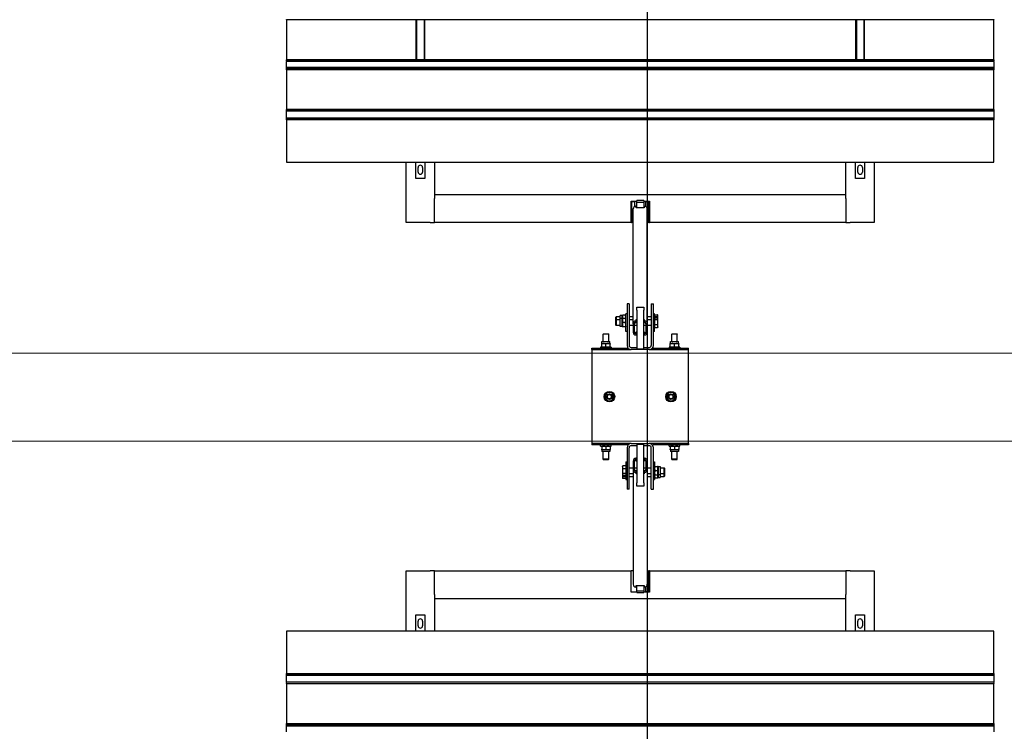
# Model space of a CAD drawing. Extents: x -89225 to 110569, y 13360 to 87647.
# Tile 273 of 478: x 32020 to 34819, y 69913 to 71936. Entities that reach past the tile are written whole.
import ezdxf

# ---------------------------------------------------------------- set-up
doc = ezdxf.new("R2010")
doc.units = 0
doc.layers.add('Beluchtingstank', color=253, linetype='Continuous')
doc.layers.add('Iv-Lines 035', color=4, linetype='Continuous')

# ---------------------------------------------------------------- blocks, each defined once
blk = doc.blocks.new('Beluchtingselementen Bosman')
for p, q in [((1272289.4, -866126.6), (1272289.4, -866125.9)), ((1272289.4, -866126.6), (1272289.4, -866240)), ((1274299.4, -866126.6), (1272289.4, -866126.6)), ((1272656.9, -866126.6), (1272656.9, -866240)), ((1272658.9, -866126.6), (1272658.9, -866240)), ((1272679.9, -866126.6), (1272679.9, -866240)), ((1272681.9, -866240), (1272681.9, -866126.6)), ((1273906.9, -866126.6), (1273906.9, -866240)), ((1273908.9, -866126.6), (1273908.9, -866240)), ((1273929.9, -866126.6), (1273929.9, -866240)), ((1273931.9, -866240), (1273931.9, -866126.6)), ((1274299.4, -866125.9), (1274299.4, -866126.6)), ((1274299.4, -866240), (1274299.4, -866126.6)), ((1272289.4, -866240.7), (1272289.4, -866240)), ((1274299.4, -866240), (1272289.4, -866240)), ((1272289.4, -866243.5), (1272289.4, -866240.7)), ((1274299.4, -866240.7), (1272289.4, -866240.7)), ((1272289.4, -866243.5), (1272289.4, -866244.7)), ((1274299.4, -866243.5), (1272289.4, -866243.5)), ((1272289.4, -866246.3), (1272289.4, -866244.7)), ((1274299.4, -866244.7), (1272289.4, -866244.7)), ((1272289.4, -866262.3), (1272289.4, -866246.3)), ((1274299.4, -866240), (1274299.4, -866240.7)), ((1274299.4, -866240.7), (1274299.4, -866243.5)), ((1274299.4, -866244.7), (1274299.4, -866243.5)), ((1274299.4, -866244.7), (1274299.4, -866246.3)), ((1274299.4, -866246.3), (1274299.4, -866262.3)), ((1272289.4, -866263.8), (1272289.4, -866262.3)), ((1274299.4, -866262.3), (1272289.4, -866262.3)), ((1272289.4, -866263.8), (1272289.4, -866265.1)), ((1274299.4, -866263.8), (1272289.4, -866263.8)), ((1272289.4, -866267.9), (1272289.4, -866265.1)), ((1272289.4, -866268.6), (1272289.4, -866267.9)), ((1274299.4, -866267.9), (1272289.4, -866267.9)), ((1272289.4, -866268.6), (1272289.4, -866382)), ((1274299.4, -866268.6), (1272289.4, -866268.6)), ((1274299.4, -866262.3), (1274299.4, -866263.8)), ((1274299.4, -866265.1), (1274299.4, -866263.8)), ((1274299.4, -866265.1), (1274299.4, -866267.9)), ((1274299.4, -866267.9), (1274299.4, -866268.6)), ((1274299.4, -866382), (1274299.4, -866268.6)), ((1272289.4, -866382.7), (1272289.4, -866382)), ((1274299.4, -866382), (1272289.4, -866382)), ((1272289.4, -866385.5), (1272289.4, -866382.7)), ((1274299.4, -866382.7), (1272289.4, -866382.7)), ((1272289.4, -866385.5), (1272289.4, -866386.7)), ((1272289.4, -866388.3), (1272289.4, -866386.7)), ((1274299.4, -866386.7), (1272289.4, -866386.7)), ((1272289.4, -866404.3), (1272289.4, -866388.3)), ((1274299.4, -866382), (1274299.4, -866382.7)), ((1274299.4, -866382.7), (1274299.4, -866385.5)), ((1274299.4, -866386.7), (1274299.4, -866385.5)), ((1274299.4, -866386.7), (1274299.4, -866388.3)), ((1274299.4, -866388.3), (1274299.4, -866404.3)), ((1272289.4, -866405.8), (1272289.4, -866404.3)), ((1272289.4, -866405.8), (1272289.4, -866407.1)), ((1274299.4, -866405.8), (1272289.4, -866405.8)), ((1272289.4, -866409.9), (1272289.4, -866407.1)), ((1272289.4, -866410.6), (1272289.4, -866409.9)), ((1274299.4, -866409.9), (1272289.4, -866409.9)), ((1272289.4, -866410.6), (1272289.4, -866531.3)), ((1274299.4, -866410.6), (1272289.4, -866410.6)), ((1274299.4, -866404.3), (1274299.4, -866405.8)), ((1274299.4, -866407.1), (1274299.4, -866405.8)), ((1274299.4, -866407.1), (1274299.4, -866409.9)), ((1274299.4, -866409.9), (1274299.4, -866410.6)), ((1274299.4, -866531.3), (1274299.4, -866410.6)), ((1272289.4, -866531.3), (1274299.4, -866531.3)), ((1272629.4, -866702.8), (1272629.4, -866531.3)), ((1272656.9, -866577.9), (1272656.9, -866531.3)), ((1272681.9, -866531.3), (1272681.9, -866577.9)), ((1272709.4, -866531.3), (1272709.4, -866622.8)), ((1273879.4, -866622.8), (1273879.4, -866531.3)), ((1273906.9, -866577.9), (1273906.9, -866531.3)), ((1273931.9, -866531.3), (1273931.9, -866577.9)), ((1273959.4, -866531.3), (1273959.4, -866702.8)), ((1272662.9, -866559.3), (1272662.9, -866546.3)), ((1272675.9, -866546.3), (1272675.9, -866559.3)), ((1273912.9, -866559.3), (1273912.9, -866546.3)), ((1273925.9, -866546.3), (1273925.9, -866559.3)), ((1272681.9, -866577.9), (1272656.9, -866577.9)), ((1273931.9, -866577.9), (1273906.9, -866577.9)), ((1272709.4, -866622.8), (1273879.4, -866622.8)), ((1272709.4, -866622.8), (1272709.4, -866634.8)), ((1273879.4, -866634.8), (1273879.4, -866622.8)), ((1272709.4, -866702.8), (1272709.4, -866634.8)), ((1273268.4, -866702.8), (1273268.4, -866641.8)), ((1273268.4, -866641.8), (1273284.4, -866641.8)), ((1273269.4, -866642.8), (1273269.4, -866702.8)), ((1273269.4, -866642.8), (1273279.4, -866642.8)), ((1273279.4, -866657), (1273279.4, -866642.8)), ((1273304.4, -866640.6), (1273284.4, -866640.6)), ((1273284.4, -866645.9), (1273284.4, -866640.6)), ((1273304.4, -866645.9), (1273284.4, -866645.9)), ((1273284.4, -866660.9), (1273284.4, -866645.9)), ((1273304.4, -866640.6), (1273304.4, -866645.9)), ((1273304.4, -866641.8), (1273320.4, -866641.8)), ((1273304.4, -866645.9), (1273304.4, -866660.9)), ((1273309.4, -866642.8), (1273309.4, -866657)), ((1273309.4, -866642.8), (1273319.4, -866642.8)), ((1273319.4, -866702.8), (1273319.4, -866642.8)), ((1273320.4, -866641.8), (1273320.4, -866702.8)), ((1273879.4, -866634.8), (1273879.4, -866702.8)), ((1273274.4, -866990.6), (1273274.4, -866664.4)), ((1273283.4, -866656.4), (1273282.4, -866656.4)), ((1273283.4, -866660.9), (1273283.4, -866656.4)), ((1273305.4, -866660.9), (1273283.4, -866660.9)), ((1273306.4, -866656.4), (1273305.4, -866656.4)), ((1273305.4, -866656.4), (1273305.4, -866660.9)), ((1273314.4, -866990.6), (1273314.4, -866664.4)), ((1272697.4, -866702.8), (1272629.4, -866702.8)), ((1272697.4, -866702.8), (1272709.4, -866702.8)), ((1273268.4, -866702.8), (1272709.4, -866702.8)), ((1273268.4, -866702.8), (1273269.4, -866702.8)), ((1273274.4, -866702.8), (1273269.4, -866702.8)), ((1273319.4, -866702.8), (1273314.4, -866702.8)), ((1273319.4, -866702.8), (1273320.4, -866702.8)), ((1273879.4, -866702.8), (1273320.4, -866702.8)), ((1273879.4, -866702.8), (1273891.4, -866702.8)), ((1273959.4, -866702.8), (1273891.4, -866702.8)), ((1273256.9, -866934.3), (1273256.9, -867052.3)), ((1273262.9, -866934.3), (1273256.9, -866934.3)), ((1273262.9, -866934.3), (1273262.9, -867052.3)), ((1273284.4, -866943.4), (1273304.4, -866943.4)), ((1273284.4, -866952.3), (1273284.4, -866943.4)), ((1273284.4, -866952.3), (1273284.4, -867062)), ((1273304.4, -866943.4), (1273304.4, -866952.3)), ((1273304.4, -867062), (1273304.4, -866952.3)), ((1273325.9, -866934.3), (1273331.9, -866934.3)), ((1273325.9, -866934.3), (1273325.9, -867052.3)), ((1273331.9, -867052.3), (1273331.9, -866934.3)), ((1273224.9, -866971.8), (1273226.1, -866970.6)), ((1273224.9, -866980.7), (1273224.9, -866971.8)), ((1273224.9, -866980.7), (1273226.1, -866979.5)), ((1273224.9, -866994.3), (1273224.9, -866980.7)), ((1273226.1, -866970.6), (1273226.1, -866979.5)), ((1273237.9, -866970.6), (1273226.1, -866970.6)), ((1273226.1, -866979.5), (1273226.1, -866995.5)), ((1273237.9, -866979.5), (1273226.1, -866979.5)), ((1273237.9, -866976.2), (1273237.9, -866967.3)), ((1273243.4, -866967.3), (1273237.9, -866967.3)), ((1273237.9, -866998.7), (1273237.9, -866976.2)), ((1273243.4, -866976.2), (1273237.9, -866976.2)), ((1273243.4, -866967.3), (1273243.8, -866966.6)), ((1273243.4, -866976.2), (1273243.4, -866967.3)), ((1273243.4, -866976.2), (1273243.8, -866975.5)), ((1273243.4, -866998.7), (1273243.4, -866976.2)), ((1273243.8, -866966.6), (1273244.9, -866966.6)), ((1273243.8, -866975.5), (1273244.9, -866975.5)), ((1273252.4, -866966.6), (1273244.9, -866966.6)), ((1273252.4, -866975.5), (1273244.9, -866975.5)), ((1273252.4, -866987.5), (1273244.9, -866987.5)), ((1273252.4, -866966.6), (1273253.5, -866966.6)), ((1273252.4, -866975.5), (1273253.5, -866975.5)), ((1273253.9, -866967.3), (1273253.5, -866966.6)), ((1273253.9, -866976.2), (1273253.5, -866975.5)), ((1273253.9, -867012.5), (1273253.9, -866962.5)), ((1273256.9, -866962.5), (1273253.9, -866962.5)), ((1273274.4, -866970.6), (1273262.9, -866970.6)), ((1273274.4, -866979.5), (1273262.9, -866979.5)), ((1273283.4, -866982.7), (1273282.4, -866982.7)), ((1273282.4, -866986.7), (1273283.4, -866986.7)), ((1273283.4, -866982.7), (1273283.4, -866978.2)), ((1273283.4, -866978.2), (1273284.4, -866978.2)), ((1273284.4, -866982.2), (1273283.4, -866982.2)), ((1273283.4, -866986.7), (1273283.4, -866982.7)), ((1273304.4, -866978.2), (1273305.4, -866978.2)), ((1273305.4, -866982.2), (1273304.4, -866982.2)), ((1273305.4, -866978.2), (1273305.4, -866982.7)), ((1273305.4, -866982.7), (1273305.4, -866986.7)), ((1273306.4, -866982.7), (1273305.4, -866982.7)), ((1273305.4, -866986.7), (1273306.4, -866986.7)), ((1273325.9, -866970.6), (1273314.4, -866970.6)), ((1273325.9, -866979.5), (1273314.4, -866979.5)), ((1273334.9, -866962.5), (1273331.9, -866962.5)), ((1273334.9, -867012.5), (1273334.9, -866962.5)), ((1273335.7, -866967.6), (1273334.9, -866967.6)), ((1273335.7, -866976.5), (1273334.9, -866976.5)), ((1273335.7, -866964.9), (1273343.8, -866964.9)), ((1273335.7, -866970.1), (1273335.7, -866964.9)), ((1273335.7, -866973.8), (1273335.7, -866970.1)), ((1273335.7, -866970.1), (1273343.8, -866970.1)), ((1273335.7, -866973.8), (1273343.8, -866973.8)), ((1273335.7, -866979), (1273335.7, -866973.8)), ((1273335.7, -866992.7), (1273335.7, -866979)), ((1273335.7, -866979), (1273343.8, -866979)), ((1273344.9, -866966.6), (1273344.4, -866965.6)), ((1273344.9, -866975.5), (1273344.4, -866974.5)), ((1273344.9, -866967.5), (1273344.9, -866966.6)), ((1273344.9, -866975.5), (1273344.9, -866967.5)), ((1273344.9, -866976.4), (1273344.9, -866975.5)), ((1273344.9, -866985.8), (1273344.9, -866976.4)), ((1273344.9, -866996.9), (1273344.9, -866985.8)), ((1273224.9, -866994.3), (1273226.1, -866995.5)), ((1273237.9, -866995.5), (1273226.1, -866995.5)), ((1273243.4, -866998.7), (1273237.9, -866998.7)), ((1273243.4, -866998.7), (1273243.8, -866999.5)), ((1273244.9, -866999.5), (1273243.8, -866999.5)), ((1273252.4, -866999.5), (1273244.9, -866999.5)), ((1273253.5, -866999.5), (1273252.4, -866999.5)), ((1273253.9, -866998.7), (1273253.5, -866999.5)), ((1273256.9, -867012.5), (1273253.9, -867012.5)), ((1273274.4, -866995.5), (1273262.9, -866995.5)), ((1273274.4, -866990.6), (1273274.4, -867014.5)), ((1273278.4, -867014.5), (1273278.4, -866990.6)), ((1273284.4, -866995.5), (1273278.4, -866995.5)), ((1273283.4, -867018.5), (1273283.4, -867014.1)), ((1273283.4, -867014.1), (1273284.4, -867014.1)), ((1273310.4, -866995.5), (1273304.4, -866995.5)), ((1273304.4, -867014.1), (1273305.4, -867014.1)), ((1273305.4, -867014.1), (1273305.4, -867018.5)), ((1273310.4, -866990.6), (1273310.4, -867014.5)), ((1273314.4, -867014.5), (1273314.4, -866990.6)), ((1273325.9, -866995.5), (1273314.4, -866995.5)), ((1273334.9, -867012.5), (1273331.9, -867012.5)), ((1273335.7, -866998.5), (1273334.9, -866998.5)), ((1273335.7, -867001.2), (1273335.7, -866992.7)), ((1273335.7, -866992.7), (1273343.8, -866992.7)), ((1273335.7, -867001.2), (1273343.8, -867001.2)), ((1273344.9, -866999.5), (1273344.4, -867000.4)), ((1273344.9, -866999.5), (1273344.9, -866996.9)), ((1273185.7, -867041.3), (1273208.2, -867041.3)), ((1273185.7, -867046.8), (1273185.7, -867041.3)), ((1273189.4, -867019.3), (1273188.9, -867019.8)), ((1273204.9, -867019.8), (1273188.9, -867019.8)), ((1273188.9, -867041.3), (1273188.9, -867019.8)), ((1273189.4, -867019.3), (1273204.4, -867019.3)), ((1273204.4, -867019.3), (1273204.9, -867019.8)), ((1273204.9, -867041.3), (1273204.9, -867019.8)), ((1273208.2, -867046.8), (1273208.2, -867041.3)), ((1273283.4, -867018.5), (1273282.4, -867018.5)), ((1273282.4, -867022.5), (1273283.4, -867022.5)), ((1273284.4, -867018.1), (1273283.4, -867018.1)), ((1273283.4, -867022.5), (1273283.4, -867018.5)), ((1273305.4, -867018.1), (1273304.4, -867018.1)), ((1273306.4, -867018.5), (1273305.4, -867018.5)), ((1273305.4, -867018.5), (1273305.4, -867022.5)), ((1273305.4, -867022.5), (1273306.4, -867022.5)), ((1273380.7, -867041.3), (1273403.2, -867041.3)), ((1273380.7, -867046.8), (1273380.7, -867041.3)), ((1273384.4, -867019.3), (1273383.9, -867019.8)), ((1273399.9, -867019.8), (1273383.9, -867019.8)), ((1273383.9, -867041.3), (1273383.9, -867019.8)), ((1273384.4, -867019.3), (1273399.4, -867019.3)), ((1273399.4, -867019.3), (1273399.9, -867019.8)), ((1273399.9, -867041.3), (1273399.9, -867019.8)), ((1273403.2, -867046.8), (1273403.2, -867041.3)), ((1273156.9, -867060.3), (1273256.9, -867060.3)), ((1273156.9, -867064.3), (1273156.9, -867060.3)), ((1273156.9, -867064.3), (1273256.9, -867064.3)), ((1273156.9, -867064.3), (1273156.9, -867076.3)), ((1273211.9, -867057.3), (1273181.9, -867057.3)), ((1273181.9, -867057.3), (1273181.9, -867060.3)), ((1273185.7, -867046.8), (1273184.9, -867047.2)), ((1273184.9, -867048.3), (1273184.9, -867047.2)), ((1273184.9, -867055.8), (1273184.9, -867048.3)), ((1273184.9, -867056.9), (1273184.9, -867055.8)), ((1273185.7, -867057.3), (1273184.9, -867056.9)), ((1273185.7, -867046.8), (1273208.2, -867046.8)), ((1273196.9, -867055.8), (1273196.9, -867048.3)), ((1273208.2, -867046.8), (1273208.9, -867047.2)), ((1273208.2, -867057.3), (1273208.9, -867056.9)), ((1273208.9, -867047.2), (1273208.9, -867048.3)), ((1273208.9, -867055.8), (1273208.9, -867048.3)), ((1273208.9, -867055.8), (1273208.9, -867056.9)), ((1273211.9, -867057.3), (1273211.9, -867060.3)), ((1273256.9, -867064.3), (1273256.9, -867060.3)), ((1273256.9, -867064.3), (1273268.9, -867064.3)), ((1273268.9, -867058.3), (1273284.4, -867058.3)), ((1273319.9, -867064.3), (1273268.9, -867064.3)), ((1273284.4, -867062), (1273304.4, -867062)), ((1273304.4, -867058.3), (1273319.9, -867058.3)), ((1273319.9, -867064.3), (1273331.9, -867064.3)), ((1273331.9, -867060.3), (1273431.9, -867060.3)), ((1273331.9, -867064.3), (1273331.9, -867060.3)), ((1273331.9, -867064.3), (1273431.9, -867064.3)), ((1273406.9, -867057.3), (1273376.9, -867057.3)), ((1273376.9, -867057.3), (1273376.9, -867060.3)), ((1273380.7, -867046.8), (1273379.9, -867047.2)), ((1273379.9, -867048.3), (1273379.9, -867047.2)), ((1273379.9, -867055.8), (1273379.9, -867048.3)), ((1273379.9, -867056.9), (1273379.9, -867055.8)), ((1273380.7, -867057.3), (1273379.9, -867056.9)), ((1273380.7, -867046.8), (1273403.2, -867046.8)), ((1273391.9, -867055.8), (1273391.9, -867048.3)), ((1273403.2, -867046.8), (1273403.9, -867047.2)), ((1273403.2, -867057.3), (1273403.9, -867056.9)), ((1273403.9, -867047.2), (1273403.9, -867048.3)), ((1273403.9, -867055.8), (1273403.9, -867048.3)), ((1273403.9, -867055.8), (1273403.9, -867056.9)), ((1273406.9, -867057.3), (1273406.9, -867060.3)), ((1273431.9, -867064.3), (1273431.9, -867060.3)), ((1273431.9, -867076.3), (1273431.9, -867064.3)), ((1273156.9, -867076.3), (1273156.9, -867319.3)), ((1273431.9, -867319.3), (1273431.9, -867076.3)), ((1273156.9, -867319.3), (1273156.9, -867331.3)), ((1273431.9, -867331.3), (1273431.9, -867319.3)), ((1273256.9, -867331.3), (1273156.9, -867331.3)), ((1273156.9, -867331.3), (1273156.9, -867335.3)), ((1273256.9, -867335.3), (1273156.9, -867335.3)), ((1273181.9, -867338.3), (1273181.9, -867335.3)), ((1273181.9, -867338.3), (1273211.9, -867338.3)), ((1273185.7, -867338.3), (1273184.9, -867338.7)), ((1273184.9, -867339.8), (1273184.9, -867338.7)), ((1273184.9, -867339.8), (1273184.9, -867347.3)), ((1273184.9, -867348.4), (1273184.9, -867347.3)), ((1273185.7, -867348.8), (1273184.9, -867348.4)), ((1273208.2, -867348.8), (1273185.7, -867348.8)), ((1273185.7, -867348.8), (1273185.7, -867354.3)), ((1273196.9, -867339.8), (1273196.9, -867347.3)), ((1273208.2, -867338.3), (1273208.9, -867338.7)), ((1273208.2, -867348.8), (1273208.9, -867348.4)), ((1273208.2, -867348.8), (1273208.2, -867354.3)), ((1273208.9, -867338.7), (1273208.9, -867339.8)), ((1273208.9, -867339.8), (1273208.9, -867347.3)), ((1273208.9, -867347.3), (1273208.9, -867348.4)), ((1273211.9, -867338.3), (1273211.9, -867335.3)), ((1273256.9, -867331.3), (1273256.9, -867335.3)), ((1273268.9, -867331.3), (1273256.9, -867331.3)), ((1273256.9, -867343.3), (1273256.9, -867461.3)), ((1273262.9, -867461.3), (1273262.9, -867343.3)), ((1273268.9, -867331.3), (1273319.9, -867331.3)), ((1273284.4, -867337.3), (1273268.9, -867337.3)), ((1273284.4, -867333.5), (1273284.4, -867443.3)), ((1273304.4, -867333.5), (1273284.4, -867333.5)), ((1273304.4, -867443.3), (1273304.4, -867333.5)), ((1273319.9, -867337.3), (1273304.4, -867337.3)), ((1273331.9, -867331.3), (1273319.9, -867331.3)), ((1273325.9, -867461.3), (1273325.9, -867343.3)), ((1273431.9, -867331.3), (1273331.9, -867331.3)), ((1273331.9, -867331.3), (1273331.9, -867335.3)), ((1273431.9, -867335.3), (1273331.9, -867335.3)), ((1273331.9, -867461.3), (1273331.9, -867343.3)), ((1273376.9, -867338.3), (1273376.9, -867335.3)), ((1273376.9, -867338.3), (1273406.9, -867338.3)), ((1273380.7, -867338.3), (1273379.9, -867338.7)), ((1273379.9, -867339.8), (1273379.9, -867338.7)), ((1273379.9, -867339.8), (1273379.9, -867347.3)), ((1273379.9, -867348.4), (1273379.9, -867347.3)), ((1273380.7, -867348.8), (1273379.9, -867348.4)), ((1273403.2, -867348.8), (1273380.7, -867348.8)), ((1273380.7, -867348.8), (1273380.7, -867354.3)), ((1273391.9, -867339.8), (1273391.9, -867347.3)), ((1273403.2, -867338.3), (1273403.9, -867338.7)), ((1273403.2, -867348.8), (1273403.9, -867348.4)), ((1273403.2, -867348.8), (1273403.2, -867354.3)), ((1273403.9, -867338.7), (1273403.9, -867339.8)), ((1273403.9, -867339.8), (1273403.9, -867347.3)), ((1273403.9, -867347.3), (1273403.9, -867348.4)), ((1273406.9, -867338.3), (1273406.9, -867335.3)), ((1273431.9, -867331.3), (1273431.9, -867335.3)), ((1273208.2, -867354.3), (1273185.7, -867354.3)), ((1273188.9, -867375.8), (1273188.9, -867354.3)), ((1273204.9, -867375.8), (1273188.9, -867375.8)), ((1273189.4, -867376.3), (1273188.9, -867375.8)), ((1273189.4, -867376.3), (1273204.4, -867376.3)), ((1273204.4, -867376.3), (1273204.9, -867375.8)), ((1273204.9, -867375.8), (1273204.9, -867354.3)), ((1273283.4, -867373.1), (1273282.4, -867373.1)), ((1273282.4, -867377.1), (1273283.4, -867377.1)), ((1273283.4, -867377.1), (1273283.4, -867373.1)), ((1273283.4, -867381.5), (1273283.4, -867377.1)), ((1273283.4, -867377.5), (1273284.4, -867377.5)), ((1273304.4, -867377.5), (1273305.4, -867377.5)), ((1273306.4, -867373.1), (1273305.4, -867373.1)), ((1273305.4, -867373.1), (1273305.4, -867377.1)), ((1273305.4, -867377.1), (1273305.4, -867381.5)), ((1273305.4, -867377.1), (1273306.4, -867377.1)), ((1273403.2, -867354.3), (1273380.7, -867354.3)), ((1273383.9, -867375.8), (1273383.9, -867354.3)), ((1273399.9, -867375.8), (1273383.9, -867375.8)), ((1273384.4, -867376.3), (1273383.9, -867375.8)), ((1273384.4, -867376.3), (1273399.4, -867376.3)), ((1273399.4, -867376.3), (1273399.9, -867375.8)), ((1273399.9, -867375.8), (1273399.9, -867354.3)), ((1273243.9, -867396.1), (1273244.5, -867395.2)), ((1273243.9, -867396.1), (1273243.9, -867398.6)), ((1273243.9, -867398.6), (1273243.9, -867409.8)), ((1273253.1, -867394.4), (1273245, -867394.4)), ((1273253.1, -867402.9), (1273245, -867402.9)), ((1273253.1, -867394.4), (1273253.1, -867402.9)), ((1273253.1, -867397.1), (1273253.9, -867397.1)), ((1273253.1, -867402.9), (1273253.1, -867416.6)), ((1273253.9, -867383.1), (1273253.9, -867433.1)), ((1273253.9, -867383.1), (1273256.9, -867383.1)), ((1273262.9, -867400.1), (1273274.4, -867400.1)), ((1273274.4, -867381), (1273274.4, -867404.9)), ((1273274.4, -867404.9), (1273274.4, -867731.2)), ((1273278.4, -867404.9), (1273278.4, -867381)), ((1273278.4, -867400.1), (1273284.4, -867400.1)), ((1273284.4, -867381.5), (1273283.4, -867381.5)), ((1273305.4, -867381.5), (1273304.4, -867381.5)), ((1273304.4, -867400.1), (1273310.4, -867400.1)), ((1273310.4, -867381), (1273310.4, -867404.9)), ((1273314.4, -867404.9), (1273314.4, -867381)), ((1273314.4, -867400.1), (1273325.9, -867400.1)), ((1273314.4, -867404.9), (1273314.4, -867731.2)), ((1273331.9, -867383.1), (1273334.9, -867383.1)), ((1273334.9, -867383.1), (1273334.9, -867433.1)), ((1273334.9, -867396.9), (1273335.3, -867396.1)), ((1273335.3, -867396.1), (1273336.4, -867396.1)), ((1273336.4, -867396.1), (1273343.9, -867396.1)), ((1273336.4, -867408.1), (1273343.9, -867408.1)), ((1273343.9, -867396.1), (1273345, -867396.1)), ((1273345.4, -867396.9), (1273345, -867396.1)), ((1273345.4, -867396.9), (1273345.4, -867419.4)), ((1273345.4, -867396.9), (1273350.9, -867396.9)), ((1273350.9, -867396.9), (1273350.9, -867419.4)), ((1273350.9, -867400.1), (1273362.7, -867400.1)), ((1273362.7, -867416.1), (1273362.7, -867400.1)), ((1273363.9, -867401.3), (1273362.7, -867400.1)), ((1273363.9, -867401.3), (1273363.9, -867414.9)), ((1273243.9, -867409.8), (1273243.9, -867419.2)), ((1273243.9, -867419.2), (1273243.9, -867420.1)), ((1273243.9, -867420.1), (1273244.5, -867421.1)), ((1273243.9, -867420.1), (1273243.9, -867428.1)), ((1273243.9, -867428.1), (1273243.9, -867429)), ((1273243.9, -867429), (1273244.5, -867429.9)), ((1273253.1, -867416.6), (1273245, -867416.6)), ((1273253.1, -867421.8), (1273245, -867421.8)), ((1273253.1, -867425.5), (1273245, -867425.5)), ((1273253.1, -867430.7), (1273245, -867430.7)), ((1273253.1, -867416.6), (1273253.1, -867421.8)), ((1273253.1, -867419.1), (1273253.9, -867419.1)), ((1273253.1, -867421.8), (1273253.1, -867425.5)), ((1273253.1, -867425.5), (1273253.1, -867430.7)), ((1273253.1, -867428), (1273253.9, -867428)), ((1273253.9, -867433.1), (1273256.9, -867433.1)), ((1273262.9, -867416.1), (1273274.4, -867416.1)), ((1273262.9, -867425), (1273274.4, -867425)), ((1273283.4, -867408.9), (1273282.4, -867408.9)), ((1273282.4, -867412.9), (1273283.4, -867412.9)), ((1273283.4, -867412.9), (1273283.4, -867408.9)), ((1273283.4, -867417.4), (1273283.4, -867412.9)), ((1273283.4, -867413.4), (1273284.4, -867413.4)), ((1273284.4, -867417.4), (1273283.4, -867417.4)), ((1273304.4, -867413.4), (1273305.4, -867413.4)), ((1273305.4, -867417.4), (1273304.4, -867417.4)), ((1273306.4, -867408.9), (1273305.4, -867408.9)), ((1273305.4, -867408.9), (1273305.4, -867412.9)), ((1273305.4, -867412.9), (1273306.4, -867412.9)), ((1273305.4, -867412.9), (1273305.4, -867417.4)), ((1273314.4, -867416.1), (1273325.9, -867416.1)), ((1273314.4, -867425), (1273325.9, -867425)), ((1273331.9, -867433.1), (1273334.9, -867433.1)), ((1273334.9, -867419.4), (1273335.3, -867420.1)), ((1273334.9, -867428.2), (1273335.3, -867429)), ((1273336.4, -867420.1), (1273335.3, -867420.1)), ((1273336.4, -867429), (1273335.3, -867429)), ((1273336.4, -867420.1), (1273343.9, -867420.1)), ((1273336.4, -867429), (1273343.9, -867429)), ((1273345, -867420.1), (1273343.9, -867420.1)), ((1273345, -867429), (1273343.9, -867429)), ((1273345.4, -867419.4), (1273345, -867420.1)), ((1273345.4, -867428.2), (1273345, -867429)), ((1273345.4, -867419.4), (1273350.9, -867419.4)), ((1273345.4, -867419.4), (1273345.4, -867428.2)), ((1273345.4, -867428.2), (1273350.9, -867428.2)), ((1273350.9, -867416.1), (1273362.7, -867416.1)), ((1273350.9, -867419.4), (1273350.9, -867428.2)), ((1273350.9, -867425), (1273362.7, -867425)), ((1273363.9, -867414.9), (1273362.7, -867416.1)), ((1273362.7, -867425), (1273362.7, -867416.1)), ((1273363.9, -867423.8), (1273362.7, -867425)), ((1273363.9, -867414.9), (1273363.9, -867423.8)), ((1273262.9, -867461.3), (1273256.9, -867461.3)), ((1273284.4, -867452.2), (1273284.4, -867443.3)), ((1273304.4, -867452.2), (1273284.4, -867452.2)), ((1273304.4, -867443.3), (1273304.4, -867452.2)), ((1273325.9, -867461.3), (1273331.9, -867461.3)), ((1272629.4, -867864.3), (1272629.4, -867692.8)), ((1272629.4, -867692.8), (1272697.4, -867692.8)), ((1272709.4, -867692.8), (1272697.4, -867692.8)), ((1272709.4, -867692.8), (1273268.4, -867692.8)), ((1272709.4, -867760.8), (1272709.4, -867692.8)), ((1273268.4, -867753.8), (1273268.4, -867692.8)), ((1273274.4, -867692.8), (1273268.4, -867692.8)), ((1273314.4, -867692.8), (1273319.4, -867692.8)), ((1273320.4, -867692.8), (1273319.4, -867692.8)), ((1273319.4, -867752.8), (1273319.4, -867692.8)), ((1273320.4, -867692.8), (1273879.4, -867692.8)), ((1273320.4, -867692.8), (1273320.4, -867753.8)), ((1273891.4, -867692.8), (1273879.4, -867692.8)), ((1273879.4, -867692.8), (1273879.4, -867760.8)), ((1273891.4, -867692.8), (1273959.4, -867692.8)), ((1273959.4, -867692.8), (1273959.4, -867864.3)), ((1273282.4, -867739.2), (1273283.4, -867739.2)), ((1273283.4, -867739.2), (1273283.4, -867734.7)), ((1273283.4, -867734.7), (1273305.4, -867734.7)), ((1273284.4, -867749.7), (1273284.4, -867734.7)), ((1273304.4, -867734.7), (1273304.4, -867749.7)), ((1273305.4, -867734.7), (1273305.4, -867739.2)), ((1273305.4, -867739.2), (1273306.4, -867739.2)), ((1273309.4, -867738.6), (1273309.4, -867752.8)), ((1272709.4, -867760.8), (1272709.4, -867772.8)), ((1273284.4, -867753.8), (1273268.4, -867753.8)), ((1273284.4, -867755), (1273284.4, -867749.7)), ((1273284.4, -867749.7), (1273304.4, -867749.7)), ((1273284.4, -867755), (1273304.4, -867755)), ((1273304.4, -867749.7), (1273304.4, -867755)), ((1273320.4, -867753.8), (1273304.4, -867753.8)), ((1273319.4, -867752.8), (1273309.4, -867752.8)), ((1273879.4, -867772.8), (1273879.4, -867760.8)), ((1272709.4, -867772.8), (1272709.4, -867864.3)), ((1273879.4, -867772.8), (1272709.4, -867772.8)), ((1273879.4, -867864.3), (1273879.4, -867772.8)), ((1272656.9, -867864.3), (1272656.9, -867817.7)), ((1272656.9, -867817.7), (1272681.9, -867817.7)), ((1272681.9, -867817.7), (1272681.9, -867864.3)), ((1273906.9, -867864.3), (1273906.9, -867817.7)), ((1273906.9, -867817.7), (1273931.9, -867817.7)), ((1273931.9, -867817.7), (1273931.9, -867864.3)), ((1272662.9, -867849.3), (1272662.9, -867836.3)), ((1272675.9, -867836.3), (1272675.9, -867849.3)), ((1273912.9, -867849.3), (1273912.9, -867836.3)), ((1273925.9, -867836.3), (1273925.9, -867849.3)), ((1274299.4, -867864.3), (1272289.4, -867864.3)), ((1272289.4, -867864.3), (1272289.4, -867985)), ((1274299.4, -867985), (1274299.4, -867864.3)), ((1272289.4, -867985.7), (1272289.4, -867985)), ((1272289.4, -867985), (1274299.4, -867985)), ((1272289.4, -867988.5), (1272289.4, -867985.7)), ((1272289.4, -867985.7), (1274299.4, -867985.7)), ((1272289.4, -867988.5), (1272289.4, -867989.7)), ((1272289.4, -867991.3), (1272289.4, -867989.7)), ((1272289.4, -867989.7), (1274299.4, -867989.7)), ((1272289.4, -868007.3), (1272289.4, -867991.3)), ((1274299.4, -867985), (1274299.4, -867985.7)), ((1274299.4, -867985.7), (1274299.4, -867988.5)), ((1274299.4, -867989.7), (1274299.4, -867988.5)), ((1274299.4, -867989.7), (1274299.4, -867991.3)), ((1274299.4, -867991.3), (1274299.4, -868007.3)), ((1272289.4, -868008.8), (1272289.4, -868007.3)), ((1272289.4, -868008.8), (1272289.4, -868010.1)), ((1272289.4, -868008.8), (1274299.4, -868008.8)), ((1272289.4, -868012.9), (1272289.4, -868010.1)), ((1272289.4, -868013.6), (1272289.4, -868012.9)), ((1272289.4, -868012.9), (1274299.4, -868012.9)), ((1272289.4, -868013.6), (1272289.4, -868127)), ((1272289.4, -868013.6), (1274299.4, -868013.6)), ((1274299.4, -868007.3), (1274299.4, -868008.8)), ((1274299.4, -868010.1), (1274299.4, -868008.8)), ((1274299.4, -868010.1), (1274299.4, -868012.9)), ((1274299.4, -868012.9), (1274299.4, -868013.6)), ((1274299.4, -868127), (1274299.4, -868013.6)), ((1272289.4, -868127.7), (1272289.4, -868127)), ((1272289.4, -868127), (1274299.4, -868127)), ((1272289.4, -868130.5), (1272289.4, -868127.7)), ((1272289.4, -868127.7), (1274299.4, -868127.7)), ((1272289.4, -868130.5), (1272289.4, -868131.7)), ((1272289.4, -868133.3), (1272289.4, -868131.7)), ((1272289.4, -868131.7), (1274299.4, -868131.7)), ((1272289.4, -868149.3), (1272289.4, -868133.3)), ((1272289.4, -868133.3), (1274299.4, -868133.3)), ((1274299.4, -868127), (1274299.4, -868127.7)), ((1274299.4, -868127.7), (1274299.4, -868130.5)), ((1274299.4, -868131.7), (1274299.4, -868130.5)), ((1274299.4, -868131.7), (1274299.4, -868133.3)), ((1274299.4, -868133.3), (1274299.4, -868149.3)), ((1272289.4, -868150.8), (1272289.4, -868149.3)), ((1274299.4, -868149.3), (1274299.4, -868150.8))]:
    blk.add_line(p, q)
for centre, radius in [((1273206.9, -867197.8), 15), ((1273381.9, -867197.8), 15), ((1273206.9, -867197.8), 8), ((1273206.9, -867197.8), 5.9), ((1273381.9, -867197.8), 8), ((1273381.9, -867197.8), 5.9)]:
    blk.add_circle(centre, radius)
for centre, radius, start, end in [((1272669.4, -866546.3), 6.5, 360, 180), ((1273919.4, -866546.3), 6.5, 0, 180), ((1272669.4, -866559.3), 6.5, 180, 360), ((1273919.4, -866559.3), 6.5, 180, 0), ((1273268.9, -867052.3), 12, 180, 270), ((1273268.9, -867052.3), 6, 180, 270), ((1273319.9, -867052.3), 6, 270, 0), ((1273319.9, -867052.3), 12, 270, 0), ((1273206.9, -867197.8), 13.4, 176.2081, 183.7919), ((1273206.9, -867197.8), 12, 150, 210), ((1273206.9, -867197.8), 12, 90, 150), ((1273206.9, -867197.8), 12, 210, 270), ((1273206.9, -867197.8), 13.4, 116.2081, 123.7919), ((1273206.9, -867197.8), 13.4, 236.2081, 243.7919), ((1273206.9, -867197.8), 6.9, 150.4082, 209.5918), ((1273206.9, -867197.8), 6.9, 149.5918, 150.4082), ((1273206.9, -867197.8), 6.9, 209.5918, 210.4082), ((1273206.9, -867197.8), 6.9, 90.4082, 149.5918), ((1273206.9, -867197.8), 6.9, 210.4082, 269.5918), ((1273206.9, -867197.8), 12, 30, 90), ((1273206.9, -867197.8), 6.9, 89.5918, 90.4082), ((1273206.9, -867197.8), 12, 270, 330), ((1273206.9, -867197.8), 6.9, 269.5918, 270.4082), ((1273206.9, -867197.8), 6.9, 30.4082, 89.5918), ((1273206.9, -867197.8), 6.9, 270.4082, 329.5918), ((1273206.9, -867197.8), 13.4, 56.2081, 63.7919), ((1273206.9, -867197.8), 13.4, 296.2081, 303.7919), ((1273206.9, -867197.8), 6.9, 29.5918, 30.4082), ((1273206.9, -867197.8), 6.9, 330.4082, 29.5918), ((1273206.9, -867197.8), 6.9, 329.5918, 330.4082), ((1273206.9, -867197.8), 12, 330, 30), ((1273206.9, -867197.8), 13.4, 356.2081, 3.7919), ((1273381.9, -867197.8), 13.4, 176.2081, 183.7919), ((1273381.9, -867197.8), 12, 150, 210), ((1273381.9, -867197.8), 12, 90, 150), ((1273381.9, -867197.8), 12, 210, 270), ((1273381.9, -867197.8), 13.4, 116.2081, 123.7919), ((1273381.9, -867197.8), 13.4, 236.2081, 243.7919), ((1273381.9, -867197.8), 6.9, 150.4082, 209.5918), ((1273381.9, -867197.8), 6.9, 149.5918, 150.4082), ((1273381.9, -867197.8), 6.9, 209.5918, 210.4082), ((1273381.9, -867197.8), 6.9, 90.4082, 149.5918), ((1273381.9, -867197.8), 6.9, 210.4082, 269.5918), ((1273381.9, -867197.8), 12, 30, 90), ((1273381.9, -867197.8), 6.9, 89.5918, 90.4082), ((1273381.9, -867197.8), 12, 270, 330), ((1273381.9, -867197.8), 6.9, 269.5918, 270.4082), ((1273381.9, -867197.8), 6.9, 30.4082, 89.5918), ((1273381.9, -867197.8), 6.9, 270.4082, 329.5918), ((1273381.9, -867197.8), 13.4, 56.2081, 63.7919), ((1273381.9, -867197.8), 13.4, 296.2081, 303.7919), ((1273381.9, -867197.8), 6.9, 29.5918, 30.4082), ((1273381.9, -867197.8), 6.9, 330.4082, 29.5918), ((1273381.9, -867197.8), 6.9, 329.5918, 330.4082), ((1273381.9, -867197.8), 12, 330, 30), ((1273381.9, -867197.8), 13.4, 356.2081, 3.7919), ((1273268.9, -867343.3), 12, 90, 180), ((1273268.9, -867343.3), 6, 90, 180), ((1273319.9, -867343.3), 12, 0, 90), ((1273319.9, -867343.3), 6, 0, 90), ((1272669.4, -867836.3), 6.5, 0, 180), ((1272669.4, -867849.3), 6.5, 180, 0), ((1273919.4, -867836.3), 6.5, 360, 180), ((1273919.4, -867849.3), 6.5, 180, 360)]:
    blk.add_arc(centre, radius, start, end)
for centre, major_axis, start_param, end_param in [((1273282.4, -866664.4), (-8, 0), 4.712389, 6.283185), ((1273306.4, -866664.4), (8, 0), 0, 1.570796), ((1273282.4, -866990.6), (-8, 0), 4.712389, 6.283185), ((1273282.4, -866990.6), (-4, 0), 4.712389, 6.283185), ((1273306.4, -866990.6), (8, 0), 0, 1.570796), ((1273306.4, -866990.6), (4, 0), 0, 1.570796), ((1273282.4, -867014.5), (-8, 0), 0, 1.570796), ((1273282.4, -867014.5), (-4, 0), 0, 1.570796), ((1273306.4, -867014.5), (4, 0), 4.712389, 6.283185), ((1273306.4, -867014.5), (8, 0), 4.712389, 6.283185), ((1273282.4, -867381), (-8, 0), 4.712389, 6.283185), ((1273282.4, -867381), (-4, 0), 4.712389, 6.283185), ((1273306.4, -867381), (8, 0), 0, 1.570796), ((1273306.4, -867381), (4, 0), 0, 1.570796), ((1273282.4, -867404.9), (-8, 0), 0, 1.570796), ((1273282.4, -867404.9), (-4, 0), 0, 1.570796), ((1273306.4, -867404.9), (4, 0), 4.712389, 6.283185), ((1273306.4, -867404.9), (8, 0), 4.712389, 6.283185), ((1273282.4, -867731.2), (-8, 0), 0, 1.570796), ((1273306.4, -867731.2), (8, 0), 4.712389, 6.283185)]:
    blk.add_ellipse(centre, major_axis=major_axis, ratio=0.996041, start_param=start_param, end_param=end_param)
for points, weights in [([(1273244.9, -866966.6), (1273243.4, -866971.3), (1273244.1, -866975.5)], [1, 1.1167342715, 1.05729733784]), ([(1273244.9, -866975.5), (1273242.9, -866981.5), (1273244.9, -866987.5)], [1, 1.15470053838, 1]), ([(1273244.9, -866987.5), (1273242.9, -866993.5), (1273244.9, -866999.5)], [1, 1.15470053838, 1]), ([(1273253.2, -866975.5), (1273254, -866971.3), (1273252.4, -866966.6)], [1.05729733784, 1.1167342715, 1]), ([(1273252.4, -866987.5), (1273254.4, -866981.5), (1273252.4, -866975.5)], [1, 1.15470053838, 1]), ([(1273252.4, -866999.5), (1273254.4, -866993.5), (1273252.4, -866987.5)], [1, 1.15470053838, 1]), ([(1273344.9, -866967.5), (1273344.9, -866966.3), (1273343.8, -866964.9)], [1, 1.0379548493, 1]), ([(1273343.8, -866970.1), (1273344.9, -866968.7), (1273344.9, -866967.5)], [1, 1.0379548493, 1]), ([(1273344.9, -866975.4), (1273344.7, -866972.9), (1273343.8, -866970.1)], [1.01365862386, 1.02902417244, 1]), ([(1273344.9, -866976.4), (1273344.9, -866975.1), (1273343.8, -866973.8)], [1, 1.0379548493, 1]), ([(1273343.8, -866979), (1273344.9, -866977.6), (1273344.9, -866976.4)], [1, 1.0379548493, 1]), ([(1273344.9, -866985.8), (1273344.9, -866982.6), (1273343.8, -866979)], [1, 1.0379548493, 1]), ([(1273343.8, -866992.7), (1273344.9, -866989), (1273344.9, -866985.8)], [1, 1.0379548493, 1]), ([(1273344.9, -866996.9), (1273344.9, -866995), (1273343.8, -866992.7)], [1, 1.0379548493, 1]), ([(1273343.8, -867001.2), (1273344.9, -866998.9), (1273344.9, -866996.9)], [1, 1.0379548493, 1]), ([(1273344.4, -867000.4), (1273344.2, -867000.8), (1273343.8, -867001.2)], [1.01533694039, 1.0106655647, 1]), ([(1273196.9, -867048.3), (1273190.9, -867046.3), (1273184.9, -867048.3)], [1, 1.15470053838, 1]), ([(1273184.9, -867055.8), (1273190.9, -867057.8), (1273196.9, -867055.8)], [1, 1.15470053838, 1]), ([(1273208.9, -867048.3), (1273202.9, -867046.3), (1273196.9, -867048.3)], [1, 1.15470053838, 1]), ([(1273196.9, -867055.8), (1273202.9, -867057.8), (1273208.9, -867055.8)], [1, 1.15470053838, 1]), ([(1273391.9, -867048.3), (1273385.9, -867046.3), (1273379.9, -867048.3)], [1, 1.15470053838, 1]), ([(1273379.9, -867055.8), (1273385.9, -867057.8), (1273391.9, -867055.8)], [1, 1.15470053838, 1]), ([(1273403.9, -867048.3), (1273397.9, -867046.3), (1273391.9, -867048.3)], [1, 1.15470053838, 1]), ([(1273391.9, -867055.8), (1273397.9, -867057.8), (1273403.9, -867055.8)], [1, 1.15470053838, 1]), ([(1273196.5, -867191.8), (1273195.1, -867194.2), (1273193.6, -867196.9)], [1, 1.02824688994, 1]), ([(1273193.6, -867198.7), (1273195.1, -867201.4), (1273196.5, -867203.8)], [1, 1.02824688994, 1]), ([(1273199.5, -867186.7), (1273197.9, -867189.4), (1273196.5, -867191.8)], [1, 1.02824688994, 1]), ([(1273196.5, -867203.8), (1273197.9, -867206.2), (1273199.5, -867208.9)], [1, 1.02824688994, 1]), ([(1273200.9, -867194.4), (1273200.9, -867197.8), (1273200.9, -867201.2)], [1, 1.15, 1]), ([(1273206.9, -867185.8), (1273204.1, -867185.8), (1273201, -867185.8)], [1, 1.02824688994, 1]), ([(1273206.9, -867190.9), (1273203.9, -867192.6), (1273201, -867194.3)], [1, 1.15, 1]), ([(1273201, -867201.3), (1273203.9, -867203), (1273206.9, -867204.7)], [1, 1.15, 1]), ([(1273201, -867209.8), (1273204.1, -867209.8), (1273206.9, -867209.8)], [1, 1.02824688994, 1]), ([(1273212.8, -867185.8), (1273209.7, -867185.8), (1273206.9, -867185.8)], [1, 1.02824688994, 1]), ([(1273206.9, -867209.8), (1273209.7, -867209.8), (1273212.8, -867209.8)], [1, 1.02824688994, 1]), ([(1273212.9, -867194.3), (1273209.9, -867192.6), (1273207, -867190.9)], [1, 1.15, 1]), ([(1273207, -867204.7), (1273209.9, -867203), (1273212.9, -867201.3)], [1, 1.15, 1]), ([(1273212.9, -867201.2), (1273212.9, -867197.8), (1273212.9, -867194.4)], [1, 1.15, 1]), ([(1273217.3, -867191.8), (1273215.9, -867189.4), (1273214.4, -867186.7)], [1, 1.02824688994, 1]), ([(1273214.4, -867208.9), (1273215.9, -867206.2), (1273217.3, -867203.8)], [1, 1.02824688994, 1]), ([(1273220.3, -867196.9), (1273218.7, -867194.2), (1273217.3, -867191.8)], [1, 1.02824688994, 1]), ([(1273217.3, -867203.8), (1273218.7, -867201.4), (1273220.3, -867198.7)], [1, 1.02824688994, 1]), ([(1273371.5, -867191.8), (1273370.1, -867194.2), (1273368.6, -867196.9)], [1, 1.02824688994, 1]), ([(1273368.6, -867198.7), (1273370.1, -867201.4), (1273371.5, -867203.8)], [1, 1.02824688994, 1]), ([(1273374.5, -867186.7), (1273372.9, -867189.4), (1273371.5, -867191.8)], [1, 1.02824688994, 1]), ([(1273371.5, -867203.8), (1273372.9, -867206.2), (1273374.5, -867208.9)], [1, 1.02824688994, 1]), ([(1273375.9, -867194.4), (1273375.9, -867197.8), (1273375.9, -867201.2)], [1, 1.15, 1]), ([(1273381.9, -867185.8), (1273379.1, -867185.8), (1273376, -867185.8)], [1, 1.02824688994, 1]), ([(1273381.9, -867190.9), (1273378.9, -867192.6), (1273376, -867194.3)], [1, 1.15, 1]), ([(1273376, -867201.3), (1273378.9, -867203), (1273381.9, -867204.7)], [1, 1.15, 1]), ([(1273376, -867209.8), (1273379.1, -867209.8), (1273381.9, -867209.8)], [1, 1.02824688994, 1]), ([(1273387.8, -867185.8), (1273384.7, -867185.8), (1273381.9, -867185.8)], [1, 1.02824688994, 1]), ([(1273381.9, -867209.8), (1273384.7, -867209.8), (1273387.8, -867209.8)], [1, 1.02824688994, 1]), ([(1273387.9, -867194.3), (1273384.9, -867192.6), (1273382, -867190.9)], [1, 1.15, 1]), ([(1273382, -867204.7), (1273384.9, -867203), (1273387.9, -867201.3)], [1, 1.15, 1]), ([(1273387.9, -867201.2), (1273387.9, -867197.8), (1273387.9, -867194.4)], [1, 1.15, 1]), ([(1273392.3, -867191.8), (1273390.9, -867189.4), (1273389.4, -867186.7)], [1, 1.02824688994, 1]), ([(1273389.4, -867208.9), (1273390.9, -867206.2), (1273392.3, -867203.8)], [1, 1.02824688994, 1]), ([(1273395.3, -867196.9), (1273393.7, -867194.2), (1273392.3, -867191.8)], [1, 1.02824688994, 1]), ([(1273392.3, -867203.8), (1273393.7, -867201.4), (1273395.3, -867198.7)], [1, 1.02824688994, 1]), ([(1273196.9, -867339.8), (1273190.9, -867337.8), (1273184.9, -867339.8)], [1, 1.15470053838, 1]), ([(1273184.9, -867347.3), (1273190.9, -867349.3), (1273196.9, -867347.3)], [1, 1.15470053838, 1]), ([(1273208.9, -867339.8), (1273202.9, -867337.8), (1273196.9, -867339.8)], [1, 1.15470053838, 1]), ([(1273196.9, -867347.3), (1273202.9, -867349.3), (1273208.9, -867347.3)], [1, 1.15470053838, 1]), ([(1273391.9, -867339.8), (1273385.9, -867337.8), (1273379.9, -867339.8)], [1, 1.15470053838, 1]), ([(1273379.9, -867347.3), (1273385.9, -867349.3), (1273391.9, -867347.3)], [1, 1.15470053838, 1]), ([(1273403.9, -867339.8), (1273397.9, -867337.8), (1273391.9, -867339.8)], [1, 1.15470053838, 1]), ([(1273391.9, -867347.3), (1273397.9, -867349.3), (1273403.9, -867347.3)], [1, 1.15470053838, 1]), ([(1273245, -867394.4), (1273243.9, -867396.7), (1273243.9, -867398.6)], [1, 1.0379548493, 1]), ([(1273243.9, -867398.6), (1273243.9, -867400.6), (1273245, -867402.9)], [1, 1.0379548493, 1]), ([(1273245, -867402.9), (1273243.9, -867406.6), (1273243.9, -867409.8)], [1, 1.0379548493, 1]), ([(1273244.5, -867395.2), (1273244.7, -867394.8), (1273245, -867394.4)], [1.01533694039, 1.0106655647, 1]), ([(1273336.4, -867396.1), (1273334.4, -867402.1), (1273336.4, -867408.1)], [1, 1.15470053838, 1]), ([(1273336.4, -867408.1), (1273334.4, -867414.1), (1273336.4, -867420.1)], [1, 1.15470053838, 1]), ([(1273343.9, -867408.1), (1273345.9, -867402.1), (1273343.9, -867396.1)], [1, 1.15470053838, 1]), ([(1273343.9, -867420.1), (1273345.9, -867414.1), (1273343.9, -867408.1)], [1, 1.15470053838, 1]), ([(1273243.9, -867409.8), (1273243.9, -867413), (1273245, -867416.6)], [1, 1.0379548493, 1]), ([(1273245, -867416.6), (1273243.9, -867418), (1273243.9, -867419.2)], [1, 1.0379548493, 1]), ([(1273243.9, -867419.2), (1273243.9, -867420.4), (1273245, -867421.8)], [1, 1.0379548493, 1]), ([(1273245, -867425.5), (1273243.9, -867426.9), (1273243.9, -867428.1)], [1, 1.0379548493, 1]), ([(1273243.9, -867428.1), (1273243.9, -867429.3), (1273245, -867430.7)], [1, 1.0379548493, 1]), ([(1273244, -867420.2), (1273244.2, -867422.7), (1273245, -867425.5)], [1.01365862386, 1.02902417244, 1]), ([(1273335.6, -867420.1), (1273334.9, -867424.3), (1273336.4, -867429)], [1.05729733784, 1.1167342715, 1]), ([(1273343.9, -867429), (1273345.5, -867424.3), (1273344.7, -867420.1)], [1, 1.1167342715, 1.05729733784])]:
    blk.add_rational_spline(points, weights, degree=2)

msp = doc.modelspace()

# ---------------------------------------------------------------- linework, layer by layer
at = {"layer": 'Beluchtingstank', "lineweight": 9, "ltscale": 0.01}
for p, q in [((30135.9, 70988.1), (49875.9, 70988.1)), ((30135.9, 70738.1), (49875.9, 70738.1))]:
    msp.add_line(p, q, dxfattribs=at)
at = {"layer": 'Iv-Lines 035'}
msp.add_line((33803.4, 84803.7), (33803.4, 54909.4), dxfattribs=at)

# ---------------------------------------------------------------- block references
msp.add_blockref('Beluchtingselementen Bosman', (-1239510.9, 938062.2), dxfattribs=at)

doc.saveas('drawing.dxf')
